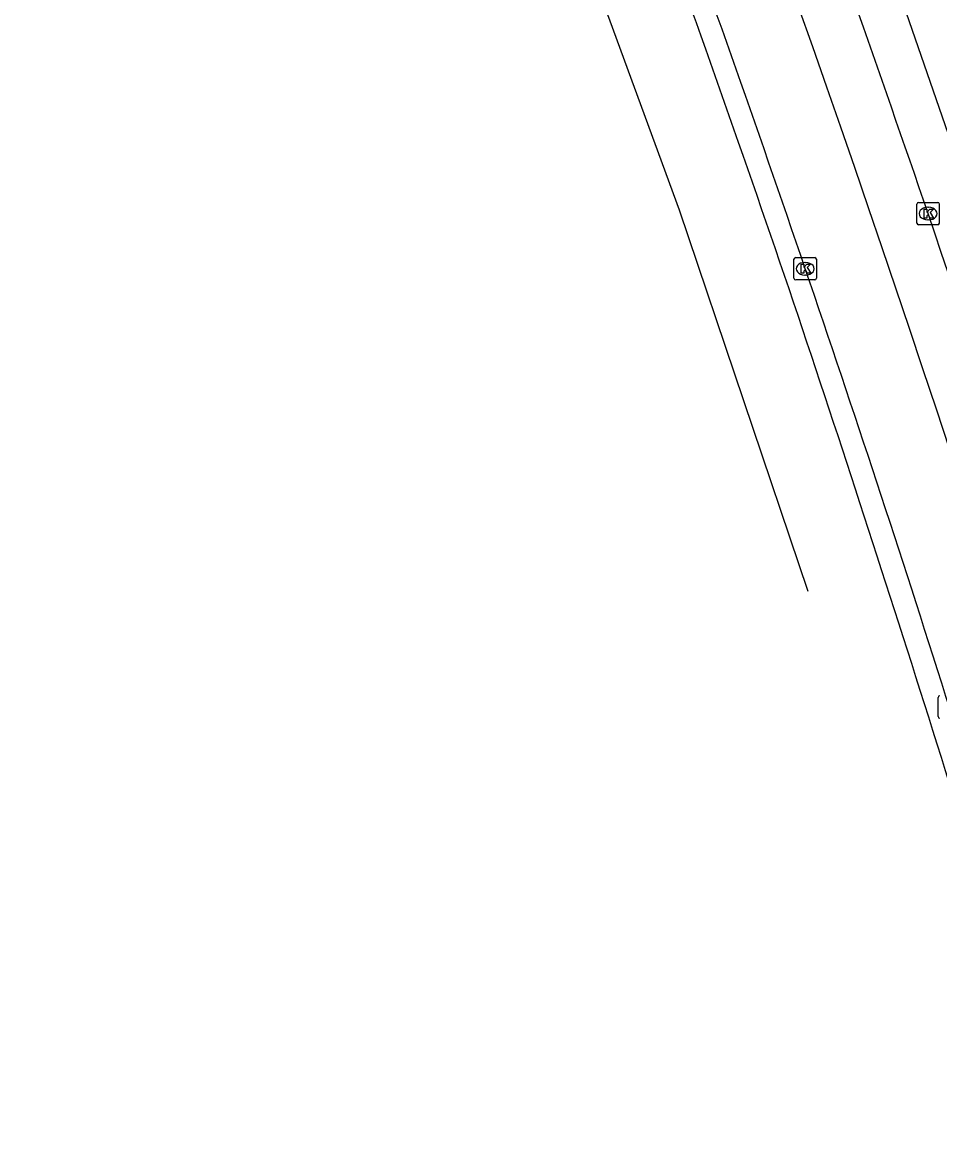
# Model space of a CAD drawing. Extents: x 163010 to 163853, y 382793 to 383982.
# Drawn here: x 163044.5 to 163085.39, y 383794.79 to 383844.37 of the extents above; entities that cross this region are included whole.
import ezdxf

# ---------------------------------------------------------------- set-up
doc = ezdxf.new("R2010")
doc.units = 0
for name, color, linetype in [('IMGEO_Kolk', 7, 'Continuous'), ('IMGEO_Rijbaan_lokaal_gesloten', 7, 'Continuous'), ('IMGEO_Rijbaan_regionaal_gesloten', 7, 'Continuous'), ('IMGEO_Voetpad_open', 7, 'Continuous')]:
    doc.layers.add(name, color=color, linetype=linetype)

msp = doc.modelspace()

# ---------------------------------------------------------------- linework, layer by layer
at = {"layer": 'IMGEO_Kolk'}
for p, q in [((163084.366, 383835.414), (163084.366, 383836.266)), ((163084.441, 383836.34), (163085.293, 383836.34)), ((163084.854, 383836.12), (163084.879, 383836.12)), ((163085.367, 383836.266), (163085.367, 383835.414)), ((163084.877, 383835.56), (163084.852, 383835.56)), ((163085.293, 383835.34), (163084.441, 383835.34)), ((163078.89, 383832.955), (163078.89, 383833.807)), ((163078.965, 383833.881), (163079.817, 383833.881)), ((163079.378, 383833.661), (163079.403, 383833.661)), ((163079.891, 383833.807), (163079.891, 383832.955)), ((163079.401, 383833.101), (163079.376, 383833.101)), ((163079.817, 383832.881), (163078.965, 383832.881)), ((163085.311, 383813.425), (163085.311, 383814.277))]:
    msp.add_line(p, q, dxfattribs=at)
for points in [[(163084.366, 383835.414), (163084.366, 383836.266)], [(163084.441, 383836.34), (163085.293, 383836.34)], [(163084.687, 383836.04), (163084.81, 383836.04), (163084.81, 383835.889), (163084.94, 383836.04), (163085.104, 383836.04), (163084.958, 383835.889), (163085.111, 383835.64), (163084.959, 383835.64), (163084.874, 383835.804), (163084.81, 383835.737), (163084.81, 383835.64), (163084.687, 383835.64), (163084.687, 383836.04)], [(163085.367, 383836.266), (163085.367, 383835.414)], [(163085.293, 383835.34), (163084.441, 383835.34)], [(163078.89, 383832.955), (163078.89, 383833.807)], [(163078.965, 383833.881), (163079.817, 383833.881)], [(163079.211, 383833.581), (163079.334, 383833.581), (163079.334, 383833.43), (163079.464, 383833.581), (163079.628, 383833.581), (163079.482, 383833.43), (163079.635, 383833.181), (163079.483, 383833.181), (163079.398, 383833.345), (163079.334, 383833.278), (163079.334, 383833.181), (163079.211, 383833.181), (163079.211, 383833.581)], [(163079.891, 383833.807), (163079.891, 383832.955)], [(163079.817, 383832.881), (163078.965, 383832.881)], [(163085.311, 383813.425), (163085.311, 383814.277)]]:
    msp.add_lwpolyline(points, dxfattribs=at)
for centre, start, end in [((163084.443, 383836.264), 91.552, 178.448), ((163084.443, 383836.264), 91.552, 178.448), ((163085.291, 383836.264), 1.552, 88.448), ((163085.291, 383836.264), 1.552, 88.448), ((163084.443, 383835.416), 181.552, 268.448), ((163084.443, 383835.416), 181.552, 268.448), ((163085.291, 383835.416), 271.552, 358.448), ((163085.291, 383835.416), 271.552, 358.448), ((163078.967, 383833.805), 91.552, 178.448), ((163078.967, 383833.805), 91.552, 178.448), ((163079.815, 383833.805), 1.552, 88.448), ((163079.815, 383833.805), 1.552, 88.448), ((163078.967, 383832.957), 181.552, 268.448), ((163078.967, 383832.957), 181.552, 268.448), ((163079.815, 383832.957), 271.552, 358.448), ((163079.815, 383832.957), 271.552, 358.448), ((163085.388, 383814.275), 91.552, 178.448), ((163085.388, 383814.275), 91.552, 178.448), ((163085.388, 383813.427), 181.552, 268.448), ((163085.388, 383813.427), 181.552, 268.448)]:
    msp.add_arc(centre, 0.0765, start, end, dxfattribs=at)
for centre, major_axis, ratio, start_param, end_param in [((163084.853, 383835.84), (-0.387, 0.002), 0.722429, 4.712389, 7.853982), ((163084.878, 383835.84), (-0.39, 0.002), 0.717154, 1.570796, 4.712389), ((163079.377, 383833.381), (-0.387, 0.002), 0.722429, 4.712389, 7.853982), ((163079.402, 383833.381), (-0.39, 0.002), 0.717154, 1.570796, 4.712389)]:
    msp.add_ellipse(centre, major_axis=major_axis, ratio=ratio, start_param=start_param, end_param=end_param, dxfattribs=at)
at = {"layer": 'IMGEO_Rijbaan_lokaal_gesloten'}
for centre, radius, start, end in [((162162.76, 383521.49), 971.787, 16.429932, 23.585119), ((162088.66, 383495.132), 1052.857, 18.880902, 21.066786), ((162156.115, 383518.52), 975.49, 18.830725, 21.1908), ((162176.051, 383525.145), 960.456, 17.128002, 18.873897), ((162246.049, 383548.637), 880.648, 16.253411, 18.86479)]:
    msp.add_arc(centre, radius, start, end, dxfattribs=at)
at = {"layer": 'IMGEO_Rijbaan_regionaal_gesloten'}
msp.add_lwpolyline([(163079.516, 383819), (163073.789, 383835.987), (163062.35, 383867.183), (163053.67, 383888.817), (163045.314, 383908.477), (163044.498, 383910.274)], dxfattribs=at)
for centre, radius, start, end in [((162097.888, 383497.376), 1036.454, 18.898813, 21.120032), ((162101.189, 383503.262), 1031.435, 17.533452, 18.648829), ((162095.107, 383501.373), 1037.803, 16.423204, 17.53176)]:
    msp.add_arc(centre, radius, start, end, dxfattribs=at)
at = {"layer": 'IMGEO_Voetpad_open'}
msp.add_lwpolyline([(163098.801, 383798.82), (163095.905, 383808.433), (163090.491, 383825.752), (163083.753, 383845.205), (163076.586, 383864.731), (163068.076, 383886.767), (163069.149, 383887.229)], dxfattribs=at)

doc.saveas('drawing.dxf')
